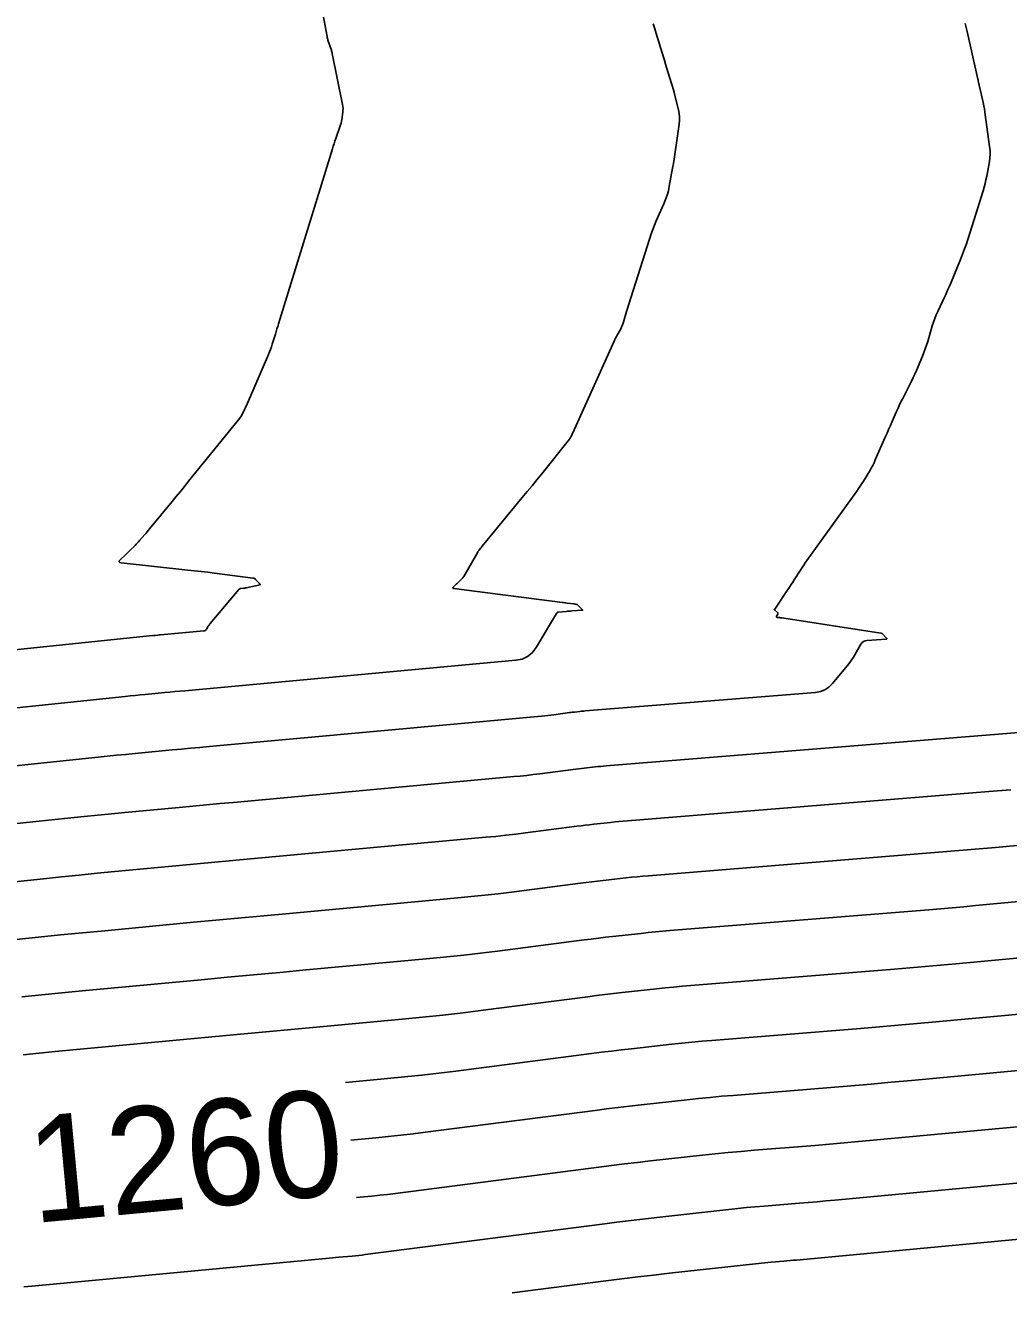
# Model space of a CAD drawing. Extents: x 658976 to 668726, y 639543 to 647196.
# Drawn here: x 662336.7 to 662392.3, y 642373.8 to 642445.3 of the extents above; entities that cross this region are included whole.
import ezdxf

# ---------------------------------------------------------------- set-up
doc = ezdxf.new("R2010")
doc.units = 0
for name, color, linetype in [('Ex_Contour Labels', 7, 'Continuous'), ('Ex_Major Contours', 7, 'Continuous'), ('Ex_Minor Contours', 7, 'Continuous')]:
    doc.layers.add(name, color=color, linetype=linetype)

msp = doc.modelspace()

# ---------------------------------------------------------------- linework, layer by layer
at = {"layer": 'Ex_Major Contours'}
for points in [[(662392.427, 642402.118), (662392.17, 642402.095), (662391.914, 642402.074), (662391.657, 642402.052), (662370.757, 642400.364), (662370.518, 642400.344), (662370.28, 642400.322), (662370.042, 642400.298), (662369.804, 642400.273), (662368.852, 642400.167), (662368.614, 642400.14), (662368.377, 642400.112), (662368.139, 642400.083), (662367.902, 642400.053), (662365.008, 642399.679), (662364.446, 642399.61), (662363.884, 642399.545), (662363.321, 642399.485), (662362.757, 642399.431), (662349.875, 642398.249), (662348.865, 642398.156), (662347.855, 642398.062), (662346.846, 642397.968), (662345.836, 642397.873), (662341.798, 642397.493), (662340.789, 642397.396), (662339.78, 642397.297), (662338.771, 642397.196), (662337.762, 642397.092), (662328.162, 642396.094)], [(662393.656, 642386.332), (662386.806, 642385.693), (662385.669, 642385.589), (662384.532, 642385.488), (662383.394, 642385.391), (662382.256, 642385.297), (662376.732, 642384.851), (662376.08, 642384.796), (662375.429, 642384.736), (662374.778, 642384.671), (662374.128, 642384.602), (662371.527, 642384.313), (662370.877, 642384.24), (662370.228, 642384.163), (662369.578, 642384.084), (662368.93, 642384.001), (662359.356, 642382.765), (662358.652, 642382.678), (662357.949, 642382.597), (662357.244, 642382.522), (662356.539, 642382.454), (662355.136, 642382.325)]]:
    msp.add_lwpolyline(points, dxfattribs=at)
at = {"layer": 'Ex_Minor Contours'}
for points in [[(662352.546, 642451.28), (662353.786, 642444.669), (662353.796, 642444.618), (662353.808, 642444.568), (662353.822, 642444.518), (662353.838, 642444.469), (662354.029, 642443.906), (662354.043, 642443.861), (662354.056, 642443.816), (662354.068, 642443.77), (662354.078, 642443.724), (662354.664, 642440.827), (662354.68, 642440.723), (662354.688, 642440.618), (662354.686, 642440.514), (662354.676, 642440.409), (662354.616, 642439.989), (662354.598, 642439.884), (662354.576, 642439.781), (662354.548, 642439.679), (662354.516, 642439.579), (662354.28, 642438.91), (662354.23, 642438.765), (662354.181, 642438.619), (662354.133, 642438.473), (662354.087, 642438.327), (662351.041, 642428.443), (662350.997, 642428.298), (662350.953, 642428.154), (662350.909, 642428.009), (662350.865, 642427.864), (662350.69, 642427.285), (662350.644, 642427.141), (662350.594, 642426.998), (662350.54, 642426.857), (662350.482, 642426.718), (662349.228, 642423.83), (662349.2, 642423.768), (662349.172, 642423.706), (662349.144, 642423.645), (662349.114, 642423.584), (662348.995, 642423.34), (662348.964, 642423.28), (662348.929, 642423.222), (662348.891, 642423.166), (662348.85, 642423.112), (662345.959, 642419.544), (662345.727, 642419.258), (662345.495, 642418.973), (662345.262, 642418.687), (662345.028, 642418.402), (662343.762, 642416.858), (662343.694, 642416.776), (662343.626, 642416.695), (662343.557, 642416.614), (662343.487, 642416.534), (662343.19, 642416.194), (662343.128, 642416.124), (662343.064, 642416.055), (662343, 642415.988), (662342.934, 642415.922), (662342.668, 642415.658), (662342.601, 642415.592), (662342.534, 642415.527), (662342.467, 642415.462), (662342.4, 642415.398), (662342.093, 642415.106), (662342.042, 642415.044), (662342.034, 642414.996), (662342.069, 642414.963), (662342.148, 642414.944), (662345.92, 642414.533), (662346.297, 642414.491), (662346.674, 642414.447), (662347.051, 642414.402), (662347.427, 642414.355), (662349.591, 642414.08), (662349.636, 642414.071), (662349.678, 642414.054), (662349.716, 642414.03), (662349.75, 642413.999), (662349.924, 642413.81), (662349.934, 642413.8), (662349.944, 642413.789), (662349.955, 642413.779), (662349.965, 642413.769), (662350.008, 642413.729), (662350.015, 642413.72), (662350.016, 642413.713), (662350.011, 642413.707), (662350, 642413.703), (662349.217, 642413.526), (662349.18, 642413.518), (662349.142, 642413.512), (662349.105, 642413.507), (662349.068, 642413.503), (662348.917, 642413.492), (662348.881, 642413.485), (662348.848, 642413.473), (662348.819, 642413.454), (662348.793, 642413.428), (662347.187, 642411.518), (662347.156, 642411.48), (662347.127, 642411.44), (662347.099, 642411.399), (662347.072, 642411.357), (662346.97, 642411.188), (662346.942, 642411.15), (662346.908, 642411.122), (662346.867, 642411.103), (662346.821, 642411.094), (662344.369, 642410.869), (662344.295, 642410.862), (662344.222, 642410.855), (662344.075, 642410.841), (662344.039, 642410.838), (662344.002, 642410.834), (662343.965, 642410.831), (662343.929, 642410.827), (662323.978, 642408.752)], [(662372.222, 642445.391), (662372.3, 642445.116), (662372.383, 642444.843), (662372.892, 642443.208), (662372.895, 642443.198), (662372.898, 642443.183), (662372.9, 642443.178), (662373.239, 642442.086), (662373.295, 642441.902), (662373.347, 642441.718), (662373.397, 642441.533), (662373.443, 642441.348), (662373.641, 642440.527), (662373.68, 642440.328), (662373.699, 642440.127), (662373.7, 642439.926), (662373.681, 642439.724), (662373.48, 642438.267), (662373.443, 642438.009), (662373.403, 642437.752), (662373.36, 642437.495), (662373.314, 642437.238), (662373.125, 642436.213), (662373.071, 642435.959), (662373.002, 642435.71), (662372.918, 642435.465), (662372.819, 642435.224), (662372.39, 642434.259), (662372.286, 642434.017), (662372.19, 642433.773), (662372.1, 642433.526), (662372.018, 642433.276), (662370.823, 642429.488), (662370.786, 642429.369), (662370.749, 642429.25), (662370.712, 642429.13), (662370.675, 642429.011), (662370.511, 642428.473), (662370.482, 642428.384), (662370.447, 642428.297), (662370.408, 642428.212), (662370.364, 642428.13), (662370.179, 642427.803), (662370.134, 642427.721), (662370.09, 642427.638), (662370.049, 642427.553), (662370.009, 642427.468), (662367.768, 642422.495), (662367.747, 642422.447), (662367.725, 642422.399), (662367.703, 642422.351), (662367.68, 642422.303), (662367.592, 642422.11), (662367.568, 642422.063), (662367.542, 642422.017), (662367.513, 642421.973), (662367.481, 642421.931), (662365.917, 642419.975), (662365.645, 642419.636), (662365.371, 642419.298), (662365.096, 642418.961), (662364.82, 642418.624), (662362.55, 642415.871), (662362.528, 642415.844), (662362.507, 642415.818), (662362.485, 642415.792), (662362.463, 642415.765), (662362.375, 642415.66), (662362.354, 642415.634), (662362.334, 642415.606), (662362.315, 642415.578), (662362.297, 642415.548), (662361.51, 642414.171), (662361.484, 642414.129), (662361.455, 642414.089), (662361.423, 642414.052), (662361.389, 642414.017), (662361.245, 642413.88), (662361.209, 642413.846), (662361.173, 642413.812), (662361.137, 642413.778), (662361.1, 642413.744), (662360.926, 642413.583), (662360.897, 642413.549), (662360.892, 642413.523), (662360.912, 642413.504), (662360.955, 642413.493), (662367.082, 642412.704), (662367.151, 642412.695), (662367.219, 642412.686), (662367.287, 642412.677), (662367.356, 642412.667), (662367.731, 642412.616), (662367.748, 642412.613), (662367.766, 642412.611), (662367.783, 642412.608), (662367.8, 642412.606), (662367.87, 642412.595), (662367.886, 642412.591), (662367.902, 642412.585), (662367.916, 642412.576), (662367.929, 642412.565), (662368.231, 642412.26), (662368.232, 642412.258), (662368.23, 642412.258), (662367.614, 642412.218), (662367.534, 642412.213), (662367.454, 642412.207), (662367.375, 642412.201), (662367.295, 642412.195), (662366.841, 642412.16), (662366.83, 642412.158), (662366.82, 642412.154), (662366.811, 642412.148), (662366.804, 642412.14), (662366.775, 642412.106), (662366.767, 642412.097), (662366.761, 642412.088), (662366.754, 642412.079), (662366.748, 642412.069), (662365.593, 642410.147), (662365.376, 642409.859), (662365.113, 642409.644), (662364.805, 642409.501), (662364.452, 642409.43), (662345.745, 642407.714), (662345.465, 642407.688), (662345.185, 642407.662), (662344.906, 642407.636), (662344.626, 642407.61), (662343.506, 642407.504), (662343.226, 642407.477), (662342.946, 642407.45), (662342.667, 642407.422), (662342.387, 642407.393), (662325.024, 642405.587)], [(662389.844, 642445.409), (662389.949, 642444.958), (662390.565, 642442.259), (662390.572, 642442.233), (662390.573, 642442.227), (662390.583, 642442.191), (662390.587, 642442.173), (662390.831, 642441.12), (662390.87, 642440.943), (662390.905, 642440.764), (662390.936, 642440.585), (662390.963, 642440.405), (662391.228, 642438.457), (662391.248, 642438.247), (662391.252, 642438.037), (662391.239, 642437.827), (662391.21, 642437.618), (662391.061, 642436.782), (662391.02, 642436.574), (662390.973, 642436.367), (662390.919, 642436.162), (662390.859, 642435.959), (662390.014, 642433.269), (662389.916, 642432.969), (662389.812, 642432.672), (662389.701, 642432.377), (662389.583, 642432.085), (662389.028, 642430.743), (662388.943, 642430.54), (662388.855, 642430.339), (662388.765, 642430.139), (662388.672, 642429.94), (662388.297, 642429.146), (662388.208, 642428.946), (662388.126, 642428.743), (662388.052, 642428.537), (662387.987, 642428.328), (662387.728, 642427.44), (662387.663, 642427.231), (662387.593, 642427.023), (662387.516, 642426.817), (662387.434, 642426.614), (662387.093, 642425.805), (662387.005, 642425.603), (662386.914, 642425.404), (662386.819, 642425.206), (662386.721, 642425.01), (662386.313, 642424.218), (662386.216, 642424.027), (662386.122, 642423.834), (662386.032, 642423.64), (662385.944, 642423.444), (662385.6, 642422.659), (662385.514, 642422.463), (662385.428, 642422.266), (662385.343, 642422.07), (662385.257, 642421.874), (662384.767, 642420.749), (662384.696, 642420.594), (662384.62, 642420.442), (662384.54, 642420.292), (662384.454, 642420.145), (662384.101, 642419.561), (662384.012, 642419.417), (662383.919, 642419.274), (662383.824, 642419.132), (662383.726, 642418.993), (662380.906, 642415.074), (662380.812, 642414.94), (662380.719, 642414.806), (662380.628, 642414.67), (662380.539, 642414.533), (662380.186, 642413.983), (662380.097, 642413.846), (662380.008, 642413.709), (662379.918, 642413.573), (662379.827, 642413.437), (662379.083, 642412.322), (662379.078, 642412.316), (662379.072, 642412.31), (662379.06, 642412.298), (662379.058, 642412.295), (662379.057, 642412.292), (662379.058, 642412.289), (662379.061, 642412.287), (662379.241, 642412.128), (662379.26, 642412.106), (662379.269, 642412.082), (662379.267, 642412.057), (662379.256, 642412.031), (662379.188, 642411.922), (662379.177, 642411.898), (662379.179, 642411.88), (662379.192, 642411.867), (662379.218, 642411.859), (662379.35, 642411.841), (662379.383, 642411.837), (662379.415, 642411.832), (662379.448, 642411.827), (662379.481, 642411.822), (662385.086, 642410.971), (662385.105, 642410.967), (662385.122, 642410.96), (662385.138, 642410.95), (662385.153, 642410.937), (662385.4, 642410.688), (662385.419, 642410.664), (662385.421, 642410.646), (662385.408, 642410.634), (662385.377, 642410.628), (662384.292, 642410.558), (662384.186, 642410.539), (662384.094, 642410.498), (662384.017, 642410.433), (662383.953, 642410.346), (662383.609, 642409.741), (662383.53, 642409.61), (662383.446, 642409.481), (662383.356, 642409.357), (662383.261, 642409.236), (662382.341, 642408.12), (662382.142, 642407.919), (662381.916, 642407.769), (662381.664, 642407.67), (662381.386, 642407.621), (662368.366, 642406.569), (662368.293, 642406.563), (662368.22, 642406.556), (662368.147, 642406.549), (662368.074, 642406.541), (662367.782, 642406.509), (662367.709, 642406.501), (662367.636, 642406.492), (662367.564, 642406.483), (662367.491, 642406.474), (662366.603, 642406.359), (662366.431, 642406.338), (662366.258, 642406.318), (662366.086, 642406.3), (662365.913, 642406.283), (662347.122, 642404.559), (662346.599, 642404.511), (662346.075, 642404.462), (662345.552, 642404.413), (662345.029, 642404.364), (662342.937, 642404.167), (662342.414, 642404.117), (662341.891, 642404.066), (662341.368, 642404.013), (662340.845, 642403.96), (662326.07, 642402.423)], [(662393.59, 642405.408), (662369.561, 642403.467), (662369.406, 642403.453), (662369.25, 642403.439), (662369.094, 642403.424), (662368.939, 642403.407), (662368.317, 642403.338), (662368.162, 642403.32), (662368.007, 642403.302), (662367.851, 642403.283), (662367.696, 642403.264), (662365.805, 642403.019), (662365.438, 642402.974), (662365.071, 642402.931), (662364.703, 642402.892), (662364.335, 642402.857), (662348.498, 642401.404), (662347.732, 642401.333), (662346.965, 642401.262), (662346.199, 642401.191), (662345.433, 642401.119), (662342.367, 642400.83), (662341.601, 642400.757), (662340.835, 642400.682), (662340.069, 642400.605), (662339.304, 642400.526), (662327.116, 642399.258)], [(662393.393, 642399.028), (662391.56, 642398.857), (662391.101, 642398.815), (662390.643, 642398.774), (662390.184, 642398.735), (662389.725, 642398.697), (662371.952, 642397.261), (662371.631, 642397.234), (662371.31, 642397.205), (662370.989, 642397.173), (662370.669, 642397.139), (662369.387, 642396.996), (662369.067, 642396.96), (662368.747, 642396.923), (662368.427, 642396.883), (662368.107, 642396.843), (662364.21, 642396.34), (662363.453, 642396.245), (662362.696, 642396.158), (662361.938, 642396.078), (662361.179, 642396.005), (662351.251, 642395.094), (662349.998, 642394.979), (662348.745, 642394.862), (662347.493, 642394.746), (662346.24, 642394.628), (662341.229, 642394.155), (662339.976, 642394.036), (662338.724, 642393.913), (662337.472, 642393.787), (662336.22, 642393.659)], [(662393.078, 642395.818), (662390.436, 642395.572), (662389.776, 642395.511), (662389.115, 642395.453), (662388.454, 642395.396), (662387.793, 642395.342), (662373.147, 642394.159), (662372.743, 642394.125), (662372.34, 642394.088), (662371.936, 642394.047), (662371.533, 642394.004), (662369.922, 642393.826), (662369.52, 642393.78), (662369.117, 642393.733), (662368.715, 642393.683), (662368.313, 642393.632), (662363.412, 642393), (662362.461, 642392.881), (662361.509, 642392.772), (662360.556, 642392.671), (662359.602, 642392.579), (662352.604, 642391.937), (662351.12, 642391.8), (662349.635, 642391.663), (662348.151, 642391.524), (662346.667, 642391.385), (662339.942, 642390.75), (662338.805, 642390.642), (662337.668, 642390.531), (662336.531, 642390.416)], [(662392.96, 642392.627), (662389.313, 642392.287), (662388.45, 642392.208), (662387.587, 642392.132), (662386.724, 642392.058), (662385.86, 642391.987), (662374.342, 642391.056), (662373.855, 642391.015), (662373.369, 642390.97), (662372.884, 642390.922), (662372.398, 642390.87), (662370.457, 642390.655), (662369.972, 642390.6), (662369.487, 642390.543), (662369.003, 642390.484), (662368.518, 642390.422), (662362.615, 642389.66), (662361.469, 642389.517), (662360.322, 642389.385), (662359.173, 642389.264), (662358.024, 642389.153), (662352.975, 642388.69), (662351.75, 642388.577), (662350.525, 642388.463), (662349.301, 642388.349), (662348.076, 642388.234), (662338.418, 642387.323), (662337.515, 642387.237), (662336.612, 642387.149)], [(662393.308, 642389.48), (662388.19, 642389.002), (662387.125, 642388.905), (662386.059, 642388.81), (662384.994, 642388.719), (662383.928, 642388.632), (662375.537, 642387.954), (662374.968, 642387.906), (662374.399, 642387.853), (662373.831, 642387.797), (662373.263, 642387.736), (662370.992, 642387.484), (662370.425, 642387.42), (662369.858, 642387.353), (662369.291, 642387.284), (662368.724, 642387.212), (662361.06, 642386.222), (662360.098, 642386.102), (662359.135, 642385.991), (662358.171, 642385.89), (662357.207, 642385.797), (662354.83, 642385.579)], [(662394.005, 642383.185), (662384.64, 642382.311), (662383.822, 642382.236), (662383.004, 642382.164), (662382.186, 642382.094), (662381.368, 642382.026), (662377.927, 642381.749), (662377.193, 642381.686), (662376.459, 642381.619), (662375.726, 642381.546), (662374.993, 642381.467), (662372.062, 642381.142), (662371.33, 642381.059), (662370.598, 642380.973), (662369.866, 642380.884), (662369.135, 642380.791), (662357.652, 642379.308), (662357.207, 642379.253), (662356.762, 642379.202), (662356.317, 642379.154), (662355.871, 642379.111), (662355.442, 642379.072)], [(662394.353, 642380.037), (662382.473, 642378.929), (662381.975, 642378.883), (662381.477, 642378.839), (662380.978, 642378.797), (662380.48, 642378.756), (662378.485, 642378.594), (662377.986, 642378.552), (662377.488, 642378.506), (662376.991, 642378.457), (662376.493, 642378.404), (662372.597, 642377.972), (662371.783, 642377.879), (662370.968, 642377.783), (662370.154, 642377.684), (662369.341, 642377.581), (662355.947, 642375.851), (662355.762, 642375.828), (662355.576, 642375.807), (662355.39, 642375.787), (662355.203, 642375.769), (662354.458, 642375.701), (662354.271, 642375.683), (662354.085, 642375.666), (662353.899, 642375.649), (662353.712, 642375.631), (662337.101, 642374.065), (662336.651, 642374.023)], [(662394.702, 642376.889), (662380.307, 642375.547), (662380.128, 642375.531), (662379.949, 642375.515), (662379.77, 642375.499), (662379.591, 642375.485), (662378.875, 642375.427), (662378.696, 642375.412), (662378.518, 642375.395), (662378.339, 642375.377), (662378.16, 642375.358), (662373.132, 642374.801), (662372.235, 642374.699), (662371.338, 642374.594), (662370.442, 642374.484), (662369.546, 642374.37), (662364.249, 642373.686)]]:
    msp.add_lwpolyline(points, dxfattribs=at)

# ---------------------------------------------------------------- texts
at = {"layer": 'Ex_Contour Labels'}
msp.add_text('1260', height=6, rotation=5.36655, dxfattribs=at).set_placement((662337.164, 642377.624))

doc.saveas('drawing.dxf')
